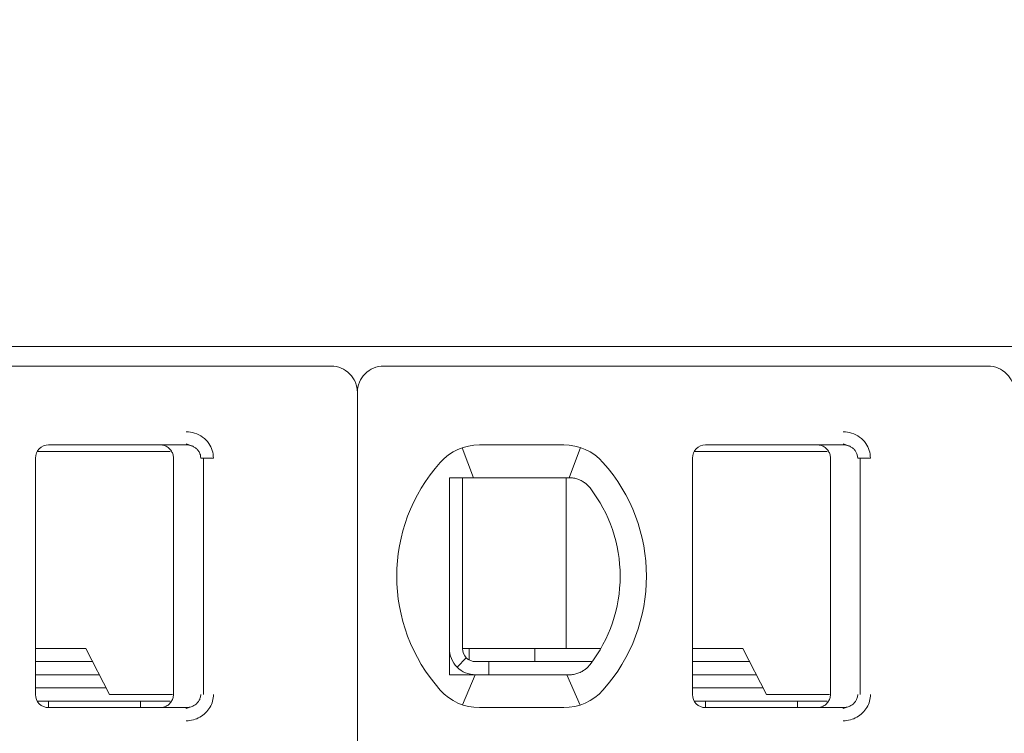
# Model space of a CAD drawing. Header units: millimetres. Extents: x -1114 to 1396, y -630 to 631.
# Tile 611 of 656: x 392.1 to 399.59, y 148.27 to 153.7. Entities that reach past the tile are written whole.
import ezdxf

# ---------------------------------------------------------------- set-up
doc = ezdxf.new("R2010")
doc.units = ezdxf.units.MM
doc.header["$MEASUREMENT"] = 0

msp = doc.modelspace()

# ---------------------------------------------------------------- linework, layer by layer
at = {"lineweight": 18}
for points, knots in [([(1038.9843, -629.7647), (1038.9843, -629.7647), (-1111.4882, -629.7647), (-1111.4882, -629.7647), (-1111.4882, -629.7647), (-1111.4882, -629.7647), (-1111.4882, 630.7883), (-1111.4882, 630.7883), (-1111.4882, 630.7883), (-1111.4882, 630.7883), (1038.9843, 630.7883), (1038.9843, 630.7883)], [0, 0, 0, 0, 0.333333, 0.333333, 0.333333, 0.333333, 0.666667, 0.666667, 0.666667, 0.666667, 1, 1, 1, 1]), ([(394.6673, 150.8657), (394.6673, 150.9187), (394.6462, 150.9696), (394.6087, 151.0071), (394.6087, 151.0071), (394.5712, 151.0446), (394.5204, 151.0657), (394.4673, 151.0657)], [0, 0, 0, 0, 0.5, 0.5, 0.5, 0.5, 1, 1, 1, 1]), ([(394.8673, 151.0657), (394.8143, 151.0657), (394.7634, 151.0446), (394.7259, 151.0071), (394.7259, 151.0071), (394.6884, 150.9696), (394.6673, 150.9187), (394.6673, 150.8657)], [0, 0, 0, 0, 0.5, 0.5, 0.5, 0.5, 1, 1, 1, 1]), ([(399.6673, 150.8657), (399.6673, 150.9187), (399.6462, 150.9696), (399.6087, 151.0071), (399.6087, 151.0071), (399.5712, 151.0446), (399.5204, 151.0657), (399.4673, 151.0657)], [0, 0, 0, 0, 0.5, 0.5, 0.5, 0.5, 1, 1, 1, 1]), ([(393.3647, 150.5657), (393.3868, 150.5658), (393.4079, 150.5626), (393.429, 150.5558), (393.429, 150.5558), (393.4501, 150.549), (393.4712, 150.5387), (393.4897, 150.5251), (393.4897, 150.5251), (393.5083, 150.5115), (393.5244, 150.4945), (393.5366, 150.4773), (393.5366, 150.4773), (393.5487, 150.4601), (393.5571, 150.4426), (393.5628, 150.424), (393.5628, 150.424), (393.5685, 150.4055), (393.5717, 150.386), (393.5718, 150.3657)], [0, 0, 0, 0, 0.2, 0.2, 0.2, 0.2, 0.4, 0.4, 0.4, 0.4, 0.6, 0.6, 0.6, 0.6, 0.8, 0.8, 0.8, 0.8, 1, 1, 1, 1]), ([(398.3647, 150.5657), (398.3868, 150.5658), (398.4079, 150.5626), (398.429, 150.5558), (398.429, 150.5558), (398.4501, 150.549), (398.4712, 150.5387), (398.4897, 150.5251), (398.4897, 150.5251), (398.5083, 150.5115), (398.5244, 150.4945), (398.5366, 150.4773), (398.5366, 150.4773), (398.5487, 150.4601), (398.5571, 150.4426), (398.5628, 150.424), (398.5628, 150.424), (398.5685, 150.4055), (398.5717, 150.386), (398.5718, 150.3657)], [0, 0, 0, 0, 0.2, 0.2, 0.2, 0.2, 0.4, 0.4, 0.4, 0.4, 0.6, 0.6, 0.6, 0.6, 0.8, 0.8, 0.8, 0.8, 1, 1, 1, 1]), ([(392.3173, 150.4657), (392.2908, 150.4657), (392.2654, 150.4551), (392.2466, 150.4364), (392.2466, 150.4364), (392.2278, 150.4176), (392.2173, 150.3922), (392.2173, 150.3657)], [0, 0, 0, 0, 0.5, 0.5, 0.5, 0.5, 1, 1, 1, 1]), ([(392.3173, 150.4657), (392.2908, 150.4657), (392.2654, 150.4551), (392.2466, 150.4364), (392.2466, 150.4364), (392.2278, 150.4176), (392.2173, 150.3922), (392.2173, 150.3657)], [0, 0, 0, 0, 0.5, 0.5, 0.5, 0.5, 1, 1, 1, 1]), ([(393.2673, 150.3657), (393.2673, 150.3761), (393.2657, 150.3865), (393.2624, 150.3965), (393.2624, 150.3965), (393.2592, 150.4064), (393.2544, 150.4159), (393.2483, 150.4243), (393.2483, 150.4243), (393.2422, 150.4328), (393.2347, 150.4403), (393.2263, 150.4464), (393.2263, 150.4464), (393.2178, 150.4526), (393.2084, 150.4574), (393.1984, 150.4607), (393.1984, 150.4607), (393.1884, 150.464), (393.1779, 150.4657), (393.1673, 150.4657)], [0, 0, 0, 0, 0.2, 0.2, 0.2, 0.2, 0.4, 0.4, 0.4, 0.4, 0.6, 0.6, 0.6, 0.6, 0.8, 0.8, 0.8, 0.8, 1, 1, 1, 1]), ([(393.3647, 150.4657), (393.3735, 150.4657), (393.3822, 150.4647), (393.3907, 150.4628), (393.3907, 150.4628), (393.3991, 150.461), (393.4072, 150.4583), (393.415, 150.4547), (393.415, 150.4547), (393.4225, 150.4512), (393.4297, 150.4469), (393.4363, 150.4419), (393.4363, 150.4419), (393.4425, 150.4371), (393.4481, 150.4317), (393.453, 150.4258), (393.453, 150.4258), (393.4575, 150.4203), (393.4615, 150.4144), (393.4647, 150.4082), (393.4647, 150.4082), (393.468, 150.402), (393.4705, 150.3954), (393.4723, 150.3886), (393.4723, 150.3886), (393.4742, 150.3811), (393.4752, 150.3734), (393.4752, 150.3657)], [0, 0, 0, 0, 0.142857, 0.142857, 0.142857, 0.142857, 0.285714, 0.285714, 0.285714, 0.285714, 0.428571, 0.428571, 0.428571, 0.428571, 0.571429, 0.571429, 0.571429, 0.571429, 0.714286, 0.714286, 0.714286, 0.714286, 0.857143, 0.857143, 0.857143, 0.857143, 1, 1, 1, 1]), ([(397.3173, 150.4657), (397.2908, 150.4657), (397.2654, 150.4551), (397.2466, 150.4364), (397.2466, 150.4364), (397.2278, 150.4176), (397.2173, 150.3922), (397.2173, 150.3657)], [0, 0, 0, 0, 0.5, 0.5, 0.5, 0.5, 1, 1, 1, 1]), ([(397.3173, 150.4657), (397.2908, 150.4657), (397.2654, 150.4551), (397.2466, 150.4364), (397.2466, 150.4364), (397.2278, 150.4176), (397.2173, 150.3922), (397.2173, 150.3657)], [0, 0, 0, 0, 0.5, 0.5, 0.5, 0.5, 1, 1, 1, 1]), ([(398.2673, 150.3657), (398.2673, 150.3761), (398.2657, 150.3865), (398.2624, 150.3965), (398.2624, 150.3965), (398.2592, 150.4064), (398.2544, 150.4159), (398.2483, 150.4243), (398.2483, 150.4243), (398.2422, 150.4328), (398.2347, 150.4403), (398.2263, 150.4464), (398.2263, 150.4464), (398.2178, 150.4526), (398.2084, 150.4574), (398.1984, 150.4607), (398.1984, 150.4607), (398.1884, 150.464), (398.1779, 150.4657), (398.1673, 150.4657)], [0, 0, 0, 0, 0.2, 0.2, 0.2, 0.2, 0.4, 0.4, 0.4, 0.4, 0.6, 0.6, 0.6, 0.6, 0.8, 0.8, 0.8, 0.8, 1, 1, 1, 1]), ([(398.3647, 150.4657), (398.3735, 150.4657), (398.3822, 150.4647), (398.3907, 150.4628), (398.3907, 150.4628), (398.3991, 150.461), (398.4072, 150.4583), (398.415, 150.4547), (398.415, 150.4547), (398.4225, 150.4512), (398.4297, 150.4469), (398.4363, 150.4419), (398.4363, 150.4419), (398.4425, 150.4371), (398.4481, 150.4317), (398.453, 150.4258), (398.453, 150.4258), (398.4575, 150.4203), (398.4615, 150.4144), (398.4647, 150.4082), (398.4647, 150.4082), (398.468, 150.402), (398.4705, 150.3954), (398.4723, 150.3886), (398.4723, 150.3886), (398.4742, 150.3811), (398.4752, 150.3734), (398.4752, 150.3657)], [0, 0, 0, 0, 0.142857, 0.142857, 0.142857, 0.142857, 0.285714, 0.285714, 0.285714, 0.285714, 0.428571, 0.428571, 0.428571, 0.428571, 0.571429, 0.571429, 0.571429, 0.571429, 0.714286, 0.714286, 0.714286, 0.714286, 0.857143, 0.857143, 0.857143, 0.857143, 1, 1, 1, 1]), ([(395.4288, 150.2157), (395.422, 150.2157), (395.4152, 150.2157), (395.4084, 150.2157), (395.4084, 150.2157), (395.4016, 150.2157), (395.3948, 150.2157), (395.3879, 150.2157), (395.3879, 150.2157), (395.3811, 150.2157), (395.3742, 150.2157), (395.3673, 150.2157)], [0, 0, 0, 0, 0.333333, 0.333333, 0.333333, 0.333333, 0.666667, 0.666667, 0.666667, 0.666667, 1, 1, 1, 1]), ([(395.3673, 150.2157), (395.3673, 150.1647), (395.3673, 150.1122), (395.3673, 150.0573), (395.3673, 150.0573), (395.3673, 150.0298), (395.3673, 150.0017), (395.3673, 149.9728), (395.3673, 149.9728), (395.3673, 149.9583), (395.3673, 149.9437), (395.3673, 149.9287), (395.3673, 149.9287), (395.3673, 149.9138), (395.3673, 149.8986), (395.3673, 149.8833), (395.3673, 149.8833), (395.3673, 149.8525), (395.3673, 149.8209), (395.3673, 149.7882), (395.3673, 149.7882), (395.3673, 149.7555), (395.3673, 149.7217), (395.3673, 149.6864), (395.3673, 149.6864), (395.3673, 149.6687), (395.3673, 149.6507), (395.3673, 149.6326), (395.3673, 149.6326), (395.3673, 149.6145), (395.3673, 149.5963), (395.3673, 149.5778), (395.3673, 149.5778), (395.3673, 149.5592), (395.3673, 149.5405), (395.3673, 149.5216), (395.3673, 149.5216), (395.3673, 149.5026), (395.3673, 149.4833), (395.3673, 149.4643), (395.3673, 149.4643), (395.3673, 149.4263), (395.3673, 149.3887), (395.3673, 149.3517), (395.3673, 149.3517), (395.3673, 149.3424), (395.3673, 149.3332), (395.3673, 149.3239), (395.3673, 149.3239), (395.3673, 149.3147), (395.3673, 149.3055), (395.3673, 149.2964), (395.3673, 149.2964), (395.3673, 149.2782), (395.3673, 149.2604), (395.3673, 149.2429), (395.3673, 149.2429), (395.3673, 149.208), (395.3673, 149.1743), (395.3673, 149.1417), (395.3673, 149.1417), (395.3673, 149.1253), (395.3673, 149.1093), (395.3673, 149.0934), (395.3673, 149.0934), (395.3673, 149.0775), (395.3673, 149.0619), (395.3673, 149.0466), (395.3673, 149.0466), (395.3673, 149.0159), (395.3673, 148.9863), (395.3673, 148.9575), (395.3673, 148.9575), (395.3673, 148.9288), (395.3673, 148.9008), (395.3673, 148.8735), (395.3673, 148.8735), (395.3673, 148.8188), (395.3673, 148.7665), (395.3673, 148.7157)], [0, 0, 0, 0, 0.05, 0.05, 0.05, 0.05, 0.1, 0.1, 0.1, 0.1, 0.15, 0.15, 0.15, 0.15, 0.2, 0.2, 0.2, 0.2, 0.25, 0.25, 0.25, 0.25, 0.3, 0.3, 0.3, 0.3, 0.35, 0.35, 0.35, 0.35, 0.4, 0.4, 0.4, 0.4, 0.45, 0.45, 0.45, 0.45, 0.5, 0.5, 0.5, 0.5, 0.55, 0.55, 0.55, 0.55, 0.6, 0.6, 0.6, 0.6, 0.65, 0.65, 0.65, 0.65, 0.7, 0.7, 0.7, 0.7, 0.75, 0.75, 0.75, 0.75, 0.8, 0.8, 0.8, 0.8, 0.85, 0.85, 0.85, 0.85, 0.9, 0.9, 0.9, 0.9, 0.95, 0.95, 0.95, 0.95, 1, 1, 1, 1]), ([(395.5965, 150.2157), (395.5913, 150.2157), (395.5861, 150.2157), (395.5809, 150.2157), (395.5809, 150.2157), (395.5756, 150.2157), (395.5703, 150.2157), (395.5649, 150.2157), (395.5649, 150.2157), (395.5595, 150.2157), (395.554, 150.2157), (395.5483, 150.2157), (395.5483, 150.2157), (395.5427, 150.2157), (395.5369, 150.2157), (395.5309, 150.2157), (395.5309, 150.2157), (395.5249, 150.2157), (395.5188, 150.2157), (395.5125, 150.2157), (395.5125, 150.2157), (395.5062, 150.2157), (395.4998, 150.2157), (395.4932, 150.2157), (395.4932, 150.2157), (395.4866, 150.2157), (395.4799, 150.2157), (395.4729, 150.2157), (395.4729, 150.2157), (395.466, 150.2157), (395.4589, 150.2157), (395.4515, 150.2157), (395.4515, 150.2157), (395.4441, 150.2157), (395.4366, 150.2157), (395.4288, 150.2157)], [0, 0, 0, 0, 0.111111, 0.111111, 0.111111, 0.111111, 0.222222, 0.222222, 0.222222, 0.222222, 0.333333, 0.333333, 0.333333, 0.333333, 0.444444, 0.444444, 0.444444, 0.444444, 0.555556, 0.555556, 0.555556, 0.555556, 0.666667, 0.666667, 0.666667, 0.666667, 0.777778, 0.777778, 0.777778, 0.777778, 0.888889, 0.888889, 0.888889, 0.888889, 1, 1, 1, 1]), ([(396.2381, 150.2157), (396.2426, 150.2157), (396.2471, 150.2157), (396.2517, 150.2157), (396.2517, 150.2157), (396.2563, 150.2157), (396.261, 150.2157), (396.2656, 150.2157), (396.2656, 150.2157), (396.2703, 150.2157), (396.275, 150.2157), (396.2797, 150.2157)], [0, 0, 0, 0, 0.333333, 0.333333, 0.333333, 0.333333, 0.666667, 0.666667, 0.666667, 0.666667, 1, 1, 1, 1]), ([(396.2797, 150.2157), (396.2909, 150.2157), (396.3022, 150.2147), (396.3133, 150.2128), (396.3133, 150.2128), (396.3244, 150.2109), (396.3353, 150.2081), (396.3461, 150.2043), (396.3461, 150.2043), (396.3568, 150.2006), (396.3673, 150.1958), (396.3774, 150.1902)], [0, 0, 0, 0, 0.333333, 0.333333, 0.333333, 0.333333, 0.666667, 0.666667, 0.666667, 0.666667, 1, 1, 1, 1]), ([(396.3774, 150.1902), (396.3856, 150.1856), (396.3934, 150.1804), (396.4007, 150.1749), (396.4007, 150.1749), (396.408, 150.1693), (396.4149, 150.1633), (396.4211, 150.1571), (396.4211, 150.1571), (396.4273, 150.1509), (396.4329, 150.1445), (396.438, 150.1379)], [0, 0, 0, 0, 0.333333, 0.333333, 0.333333, 0.333333, 0.666667, 0.666667, 0.666667, 0.666667, 1, 1, 1, 1]), ([(395.3673, 148.9157), (395.3673, 148.8626), (395.3884, 148.8117), (395.4259, 148.7742), (395.4259, 148.7742), (395.4634, 148.7367), (395.5143, 148.7157), (395.5673, 148.7157)], [0, 0, 0, 0, 0.5, 0.5, 0.5, 0.5, 1, 1, 1, 1]), ([(395.4673, 148.9157), (395.4673, 148.8891), (395.4778, 148.8637), (395.4966, 148.8449), (395.4966, 148.8449), (395.5154, 148.8262), (395.5408, 148.8157), (395.5673, 148.8157)], [0, 0, 0, 0, 0.5, 0.5, 0.5, 0.5, 1, 1, 1, 1]), ([(396.438, 148.7934), (396.4327, 148.7865), (396.4269, 148.7799), (396.4206, 148.7737), (396.4206, 148.7737), (396.4143, 148.7674), (396.4075, 148.7615), (396.4003, 148.7561), (396.4003, 148.7561), (396.3931, 148.7506), (396.3854, 148.7456), (396.3774, 148.7411)], [0, 0, 0, 0, 0.333333, 0.333333, 0.333333, 0.333333, 0.666667, 0.666667, 0.666667, 0.666667, 1, 1, 1, 1]), ([(395.3673, 148.7157), (395.3742, 148.7157), (395.3811, 148.7157), (395.3879, 148.7157), (395.3879, 148.7157), (395.3948, 148.7157), (395.4016, 148.7157), (395.4084, 148.7157), (395.4084, 148.7157), (395.4152, 148.7157), (395.422, 148.7157), (395.4288, 148.7157)], [0, 0, 0, 0, 0.333333, 0.333333, 0.333333, 0.333333, 0.666667, 0.666667, 0.666667, 0.666667, 1, 1, 1, 1]), ([(395.4288, 148.7157), (395.4366, 148.7157), (395.4441, 148.7157), (395.4515, 148.7157), (395.4515, 148.7157), (395.4589, 148.7157), (395.466, 148.7157), (395.4729, 148.7157), (395.4729, 148.7157), (395.4799, 148.7157), (395.4866, 148.7157), (395.4932, 148.7157), (395.4932, 148.7157), (395.4998, 148.7157), (395.5062, 148.7157), (395.5125, 148.7157), (395.5125, 148.7157), (395.5188, 148.7157), (395.5249, 148.7157), (395.5309, 148.7157), (395.5309, 148.7157), (395.5369, 148.7157), (395.5427, 148.7157), (395.5483, 148.7157), (395.5483, 148.7157), (395.554, 148.7157), (395.5595, 148.7157), (395.5649, 148.7157), (395.5649, 148.7157), (395.5703, 148.7157), (395.5756, 148.7157), (395.5809, 148.7157), (395.5809, 148.7157), (395.5861, 148.7157), (395.5913, 148.7157), (395.5965, 148.7157)], [0, 0, 0, 0, 0.111111, 0.111111, 0.111111, 0.111111, 0.222222, 0.222222, 0.222222, 0.222222, 0.333333, 0.333333, 0.333333, 0.333333, 0.444444, 0.444444, 0.444444, 0.444444, 0.555556, 0.555556, 0.555556, 0.555556, 0.666667, 0.666667, 0.666667, 0.666667, 0.777778, 0.777778, 0.777778, 0.777778, 0.888889, 0.888889, 0.888889, 0.888889, 1, 1, 1, 1]), ([(396.2797, 148.7157), (396.275, 148.7157), (396.2703, 148.7157), (396.2656, 148.7157), (396.2656, 148.7157), (396.2609, 148.7157), (396.2563, 148.7157), (396.2517, 148.7157), (396.2517, 148.7157), (396.2471, 148.7157), (396.2426, 148.7157), (396.2381, 148.7157)], [0, 0, 0, 0, 0.333333, 0.333333, 0.333333, 0.333333, 0.666667, 0.666667, 0.666667, 0.666667, 1, 1, 1, 1]), ([(396.3774, 148.7411), (396.3672, 148.7355), (396.3568, 148.7307), (396.346, 148.727), (396.346, 148.727), (396.3353, 148.7232), (396.3243, 148.7204), (396.3132, 148.7185), (396.3132, 148.7185), (396.3021, 148.7166), (396.2909, 148.7157), (396.2797, 148.7157)], [0, 0, 0, 0, 0.333333, 0.333333, 0.333333, 0.333333, 0.666667, 0.666667, 0.666667, 0.666667, 1, 1, 1, 1]), ([(392.2173, 148.5657), (392.2173, 148.5391), (392.2278, 148.5137), (392.2466, 148.4949), (392.2466, 148.4949), (392.2654, 148.4762), (392.2908, 148.4657), (392.3173, 148.4657)], [0, 0, 0, 0, 0.5, 0.5, 0.5, 0.5, 1, 1, 1, 1]), ([(392.2173, 148.5657), (392.2173, 148.5391), (392.2278, 148.5137), (392.2466, 148.4949), (392.2466, 148.4949), (392.2654, 148.4762), (392.2908, 148.4657), (392.3173, 148.4657)], [0, 0, 0, 0, 0.5, 0.5, 0.5, 0.5, 1, 1, 1, 1]), ([(393.2673, 148.5657), (393.2673, 148.5552), (393.2657, 148.5448), (393.2624, 148.5348), (393.2624, 148.5348), (393.2592, 148.5249), (393.2544, 148.5154), (393.2483, 148.507), (393.2483, 148.507), (393.2422, 148.4985), (393.2347, 148.491), (393.2263, 148.4849), (393.2263, 148.4849), (393.2178, 148.4787), (393.2084, 148.4739), (393.1984, 148.4706), (393.1984, 148.4706), (393.1884, 148.4673), (393.1779, 148.4657), (393.1673, 148.4657)], [0, 0, 0, 0, 0.2, 0.2, 0.2, 0.2, 0.4, 0.4, 0.4, 0.4, 0.6, 0.6, 0.6, 0.6, 0.8, 0.8, 0.8, 0.8, 1, 1, 1, 1]), ([(393.4752, 148.5657), (393.4752, 148.5572), (393.474, 148.5487), (393.4716, 148.5405), (393.4716, 148.5405), (393.4693, 148.5323), (393.4658, 148.5244), (393.4613, 148.5171), (393.4613, 148.5171), (393.4568, 148.5097), (393.4511, 148.5028), (393.4447, 148.4967), (393.4447, 148.4967), (393.4381, 148.4904), (393.4306, 148.4849), (393.4226, 148.4805), (393.4226, 148.4805), (393.414, 148.4757), (393.4048, 148.472), (393.3952, 148.4695), (393.3952, 148.4695), (393.3853, 148.467), (393.375, 148.4657), (393.3647, 148.4657)], [0, 0, 0, 0, 0.166667, 0.166667, 0.166667, 0.166667, 0.333333, 0.333333, 0.333333, 0.333333, 0.5, 0.5, 0.5, 0.5, 0.666667, 0.666667, 0.666667, 0.666667, 0.833333, 0.833333, 0.833333, 0.833333, 1, 1, 1, 1]), ([(393.5718, 148.5657), (393.5718, 148.5483), (393.5696, 148.5315), (393.565, 148.5149), (393.565, 148.5149), (393.5605, 148.4984), (393.5536, 148.4821), (393.5448, 148.467), (393.5448, 148.467), (393.536, 148.4518), (393.5252, 148.438), (393.5124, 148.4254), (393.5124, 148.4254), (393.4996, 148.4129), (393.4846, 148.4018), (393.4689, 148.3928), (393.4689, 148.3928), (393.4532, 148.3839), (393.4368, 148.3773), (393.4194, 148.3727), (393.4194, 148.3727), (393.402, 148.3682), (393.3838, 148.3658), (393.3647, 148.3657)], [0, 0, 0, 0, 0.166667, 0.166667, 0.166667, 0.166667, 0.333333, 0.333333, 0.333333, 0.333333, 0.5, 0.5, 0.5, 0.5, 0.666667, 0.666667, 0.666667, 0.666667, 0.833333, 0.833333, 0.833333, 0.833333, 1, 1, 1, 1]), ([(397.2173, 148.5657), (397.2173, 148.5391), (397.2278, 148.5137), (397.2466, 148.4949), (397.2466, 148.4949), (397.2654, 148.4762), (397.2908, 148.4657), (397.3173, 148.4657)], [0, 0, 0, 0, 0.5, 0.5, 0.5, 0.5, 1, 1, 1, 1]), ([(397.2173, 148.5657), (397.2173, 148.5391), (397.2278, 148.5137), (397.2466, 148.4949), (397.2466, 148.4949), (397.2654, 148.4762), (397.2908, 148.4657), (397.3173, 148.4657)], [0, 0, 0, 0, 0.5, 0.5, 0.5, 0.5, 1, 1, 1, 1]), ([(398.2673, 148.5657), (398.2673, 148.5552), (398.2657, 148.5448), (398.2624, 148.5348), (398.2624, 148.5348), (398.2592, 148.5249), (398.2544, 148.5154), (398.2483, 148.507), (398.2483, 148.507), (398.2422, 148.4985), (398.2347, 148.491), (398.2263, 148.4849), (398.2263, 148.4849), (398.2178, 148.4787), (398.2084, 148.4739), (398.1984, 148.4706), (398.1984, 148.4706), (398.1884, 148.4673), (398.1779, 148.4657), (398.1673, 148.4657)], [0, 0, 0, 0, 0.2, 0.2, 0.2, 0.2, 0.4, 0.4, 0.4, 0.4, 0.6, 0.6, 0.6, 0.6, 0.8, 0.8, 0.8, 0.8, 1, 1, 1, 1]), ([(398.4752, 148.5657), (398.4752, 148.5572), (398.474, 148.5487), (398.4716, 148.5405), (398.4716, 148.5405), (398.4693, 148.5323), (398.4658, 148.5244), (398.4613, 148.5171), (398.4613, 148.5171), (398.4568, 148.5097), (398.4511, 148.5028), (398.4447, 148.4967), (398.4447, 148.4967), (398.4381, 148.4904), (398.4306, 148.4849), (398.4226, 148.4805), (398.4226, 148.4805), (398.414, 148.4757), (398.4048, 148.472), (398.3952, 148.4695), (398.3952, 148.4695), (398.3853, 148.467), (398.375, 148.4657), (398.3647, 148.4657)], [0, 0, 0, 0, 0.166667, 0.166667, 0.166667, 0.166667, 0.333333, 0.333333, 0.333333, 0.333333, 0.5, 0.5, 0.5, 0.5, 0.666667, 0.666667, 0.666667, 0.666667, 0.833333, 0.833333, 0.833333, 0.833333, 1, 1, 1, 1]), ([(398.5718, 148.5657), (398.5718, 148.5483), (398.5696, 148.5315), (398.565, 148.5149), (398.565, 148.5149), (398.5605, 148.4984), (398.5536, 148.4821), (398.5448, 148.467), (398.5448, 148.467), (398.536, 148.4518), (398.5252, 148.438), (398.5124, 148.4254), (398.5124, 148.4254), (398.4996, 148.4129), (398.4846, 148.4018), (398.4689, 148.3928), (398.4689, 148.3928), (398.4532, 148.3839), (398.4368, 148.3773), (398.4194, 148.3727), (398.4194, 148.3727), (398.402, 148.3682), (398.3838, 148.3658), (398.3647, 148.3657)], [0, 0, 0, 0, 0.166667, 0.166667, 0.166667, 0.166667, 0.333333, 0.333333, 0.333333, 0.333333, 0.5, 0.5, 0.5, 0.5, 0.666667, 0.666667, 0.666667, 0.666667, 0.833333, 0.833333, 0.833333, 0.833333, 1, 1, 1, 1])]:
    msp.add_open_spline(points, degree=3, knots=knots, dxfattribs=at)
for points in [[(374.8173, 151.2157), (374.8173, 151.2157), (414.5173, 151.2157), (414.5173, 151.2157)], [(394.4673, 151.0657), (394.4673, 151.0657), (389.8673, 151.0657), (389.8673, 151.0657)], [(399.4673, 151.0657), (399.4673, 151.0657), (394.8673, 151.0657), (394.8673, 151.0657)], [(394.6673, 150.8657), (394.6673, 150.8657), (394.6673, 140.4457), (394.6673, 140.4457)], [(394.6673, 150.8657), (394.6673, 150.8657), (394.6673, 140.4457), (394.6673, 140.4457)], [(393.3637, 150.4726), (393.3637, 150.4726), (393.4073, 150.4578), (393.4073, 150.4578)], [(398.3637, 150.4726), (398.3637, 150.4726), (398.4073, 150.4578), (398.4073, 150.4578)], [(392.8982, 150.4157), (392.8982, 150.4157), (392.2307, 150.4157), (392.2307, 150.4157)], [(392.3173, 150.4657), (392.3173, 150.4657), (393.3647, 150.4657), (393.3647, 150.4657)], [(393.3647, 150.4657), (393.3647, 150.4657), (392.3173, 150.4657), (392.3173, 150.4657)], [(393.2421, 150.4157), (393.2421, 150.4157), (392.8982, 150.4157), (392.8982, 150.4157)], [(393.3647, 150.4657), (393.3647, 150.4657), (393.266, 150.4657), (393.266, 150.4657)], [(395.5965, 150.4657), (395.4827, 150.4657), (395.3742, 150.4172), (395.2983, 150.3323)], [(395.5965, 150.4657), (395.4827, 150.4657), (395.3742, 150.4172), (395.2983, 150.3323)], [(395.4657, 150.4437), (395.4657, 150.4437), (395.5502, 150.2157), (395.5502, 150.2157)], [(395.5965, 150.4657), (395.5965, 150.4657), (396.2381, 150.4657), (396.2381, 150.4657)], [(395.5965, 150.4657), (395.5965, 150.4657), (396.2381, 150.4657), (396.2381, 150.4657)], [(396.5363, 150.3323), (396.4604, 150.4172), (396.352, 150.4657), (396.2381, 150.4657)], [(396.5363, 150.3323), (396.4604, 150.4172), (396.352, 150.4657), (396.2381, 150.4657)], [(396.3645, 150.4452), (396.3645, 150.4452), (396.279, 150.2157), (396.279, 150.2157)], [(397.8982, 150.4157), (397.8982, 150.4157), (397.2307, 150.4157), (397.2307, 150.4157)], [(397.3173, 150.4657), (397.3173, 150.4657), (398.3647, 150.4657), (398.3647, 150.4657)], [(398.3647, 150.4657), (398.3647, 150.4657), (397.3173, 150.4657), (397.3173, 150.4657)], [(398.2421, 150.4157), (398.2421, 150.4157), (397.8982, 150.4157), (397.8982, 150.4157)], [(398.3647, 150.4657), (398.3647, 150.4657), (398.266, 150.4657), (398.266, 150.4657)], [(392.2173, 148.5657), (392.2173, 148.5657), (392.2173, 150.3657), (392.2173, 150.3657)], [(392.2173, 148.5657), (392.2173, 148.5657), (392.2173, 150.3657), (392.2173, 150.3657)], [(393.2673, 148.5657), (393.2673, 148.5657), (393.2673, 150.3657), (393.2673, 150.3657)], [(393.4752, 150.3657), (393.4752, 150.3657), (393.5718, 150.3657), (393.5718, 150.3657)], [(393.4951, 148.5657), (393.4951, 148.5657), (393.4951, 150.3657), (393.4951, 150.3657)], [(395.2983, 150.3323), (394.857, 149.8388), (394.857, 149.0925), (395.2983, 148.599)], [(395.2983, 150.3323), (394.857, 149.8388), (394.857, 149.0925), (395.2983, 148.599)], [(396.5363, 148.599), (396.9777, 149.0925), (396.9777, 149.8388), (396.5363, 150.3323)], [(396.5363, 148.599), (396.9777, 149.0925), (396.9777, 149.8388), (396.5363, 150.3323)], [(397.2173, 148.5657), (397.2173, 148.5657), (397.2173, 150.3657), (397.2173, 150.3657)], [(397.2173, 148.5657), (397.2173, 148.5657), (397.2173, 150.3657), (397.2173, 150.3657)], [(398.2673, 148.5657), (398.2673, 148.5657), (398.2673, 150.3657), (398.2673, 150.3657)], [(398.4752, 150.3657), (398.4752, 150.3657), (398.5718, 150.3657), (398.5718, 150.3657)], [(398.4951, 148.5657), (398.4951, 148.5657), (398.4951, 150.3657), (398.4951, 150.3657)], [(395.4673, 150.2156), (395.4673, 150.2156), (395.4673, 148.9157), (395.4673, 148.9157)], [(396.2381, 150.2157), (396.2381, 150.2157), (395.5965, 150.2157), (395.5965, 150.2157)], [(396.2564, 150.2156), (396.2564, 150.2156), (396.2564, 148.9157), (396.2564, 148.9157)], [(396.6673, 149.4657), (396.6673, 149.7089), (396.5867, 149.9453), (396.438, 150.1379)], [(396.438, 148.7934), (396.5867, 148.986), (396.6673, 149.2224), (396.6673, 149.4657)], [(392.6016, 148.9157), (392.6016, 148.9157), (392.2173, 148.9157), (392.2173, 148.9157)], [(392.7822, 148.5657), (392.7822, 148.5657), (392.6016, 148.9157), (392.6016, 148.9157)], [(395.4673, 148.9157), (395.4673, 148.9157), (396.2268, 148.9157), (396.2268, 148.9157)], [(395.5173, 148.8291), (395.5173, 148.8291), (395.5173, 148.9157), (395.5173, 148.9157)], [(396.0173, 148.8157), (396.0173, 148.8157), (396.0173, 148.9157), (396.0173, 148.9157)], [(396.2268, 148.9157), (396.2268, 148.9157), (396.2776, 148.9157), (396.2776, 148.9157)], [(396.52, 148.9157), (396.52, 148.9157), (396.2776, 148.9157), (396.2776, 148.9157)], [(397.6016, 148.9157), (397.6016, 148.9157), (397.2173, 148.9157), (397.2173, 148.9157)], [(397.7822, 148.5657), (397.7822, 148.5657), (397.6016, 148.9157), (397.6016, 148.9157)], [(395.4966, 148.8449), (395.4966, 148.8449), (395.4259, 148.7742), (395.4259, 148.7742)], [(392.2173, 148.8157), (392.2173, 148.8157), (392.6532, 148.8157), (392.6532, 148.8157)], [(395.6673, 148.8157), (395.6673, 148.8157), (395.5673, 148.8157), (395.5673, 148.8157)], [(395.6673, 148.8157), (395.6673, 148.8157), (396.4547, 148.8157), (396.4547, 148.8157)], [(395.6673, 148.8157), (395.6673, 148.8157), (395.6673, 148.7157), (395.6673, 148.7157)], [(397.2173, 148.8157), (397.2173, 148.8157), (397.6532, 148.8157), (397.6532, 148.8157)], [(392.7048, 148.7157), (392.7048, 148.7157), (392.2173, 148.7157), (392.2173, 148.7157)], [(395.4667, 148.4873), (395.4667, 148.4873), (395.5641, 148.7156), (395.5641, 148.7156)], [(395.5965, 148.7157), (395.5965, 148.7157), (396.2381, 148.7157), (396.2381, 148.7157)], [(396.3624, 148.4854), (396.3624, 148.4854), (396.2612, 148.7157), (396.2612, 148.7157)], [(397.7048, 148.7157), (397.7048, 148.7157), (397.2173, 148.7157), (397.2173, 148.7157)], [(392.7564, 148.6157), (392.7564, 148.6157), (392.2173, 148.6157), (392.2173, 148.6157)], [(395.2983, 148.599), (395.3742, 148.5141), (395.4827, 148.4657), (395.5965, 148.4657)], [(395.2983, 148.599), (395.3742, 148.5141), (395.4827, 148.4657), (395.5965, 148.4657)], [(396.2381, 148.4657), (396.352, 148.4657), (396.4604, 148.5141), (396.5363, 148.599)], [(396.2381, 148.4657), (396.352, 148.4657), (396.4604, 148.5141), (396.5363, 148.599)], [(397.7564, 148.6157), (397.7564, 148.6157), (397.2173, 148.6157), (397.2173, 148.6157)], [(392.7822, 148.5657), (392.7822, 148.5657), (392.8982, 148.5657), (392.8982, 148.5657)], [(392.8982, 148.5657), (392.8982, 148.5657), (393.2607, 148.5657), (393.2607, 148.5657)], [(397.7822, 148.5657), (397.7822, 148.5657), (397.8982, 148.5657), (397.8982, 148.5657)], [(397.8982, 148.5657), (397.8982, 148.5657), (398.2607, 148.5657), (398.2607, 148.5657)], [(393.2438, 148.5157), (393.2438, 148.5157), (392.2307, 148.5157), (392.2307, 148.5157)], [(392.3173, 148.4657), (392.3173, 148.4657), (392.3173, 148.5157), (392.3173, 148.5157)], [(392.3173, 148.4657), (392.3173, 148.4657), (393.3647, 148.4657), (393.3647, 148.4657)], [(392.3173, 148.4657), (392.3173, 148.4657), (393.3647, 148.4657), (393.3647, 148.4657)], [(393.0173, 148.5157), (393.0173, 148.5157), (393.0173, 148.4657), (393.0173, 148.4657)], [(393.3869, 148.4677), (393.3869, 148.4677), (393.3637, 148.4587), (393.3637, 148.4587)], [(393.3647, 148.4588), (393.3647, 148.4588), (393.3647, 148.4657), (393.3647, 148.4657)], [(395.5965, 148.4657), (395.5965, 148.4657), (396.2381, 148.4657), (396.2381, 148.4657)], [(396.2381, 148.4657), (396.2381, 148.4657), (395.5965, 148.4657), (395.5965, 148.4657)], [(398.2438, 148.5157), (398.2438, 148.5157), (397.2307, 148.5157), (397.2307, 148.5157)], [(397.3173, 148.4657), (397.3173, 148.4657), (397.3173, 148.5157), (397.3173, 148.5157)], [(397.3173, 148.4657), (397.3173, 148.4657), (398.3647, 148.4657), (398.3647, 148.4657)], [(397.3173, 148.4657), (397.3173, 148.4657), (398.3647, 148.4657), (398.3647, 148.4657)], [(398.0173, 148.5157), (398.0173, 148.5157), (398.0173, 148.4657), (398.0173, 148.4657)], [(398.3869, 148.4677), (398.3869, 148.4677), (398.3637, 148.4587), (398.3637, 148.4587)], [(398.3647, 148.4588), (398.3647, 148.4588), (398.3647, 148.4657), (398.3647, 148.4657)]]:
    msp.add_open_spline(points, degree=3, dxfattribs=at)

doc.saveas('drawing.dxf')
